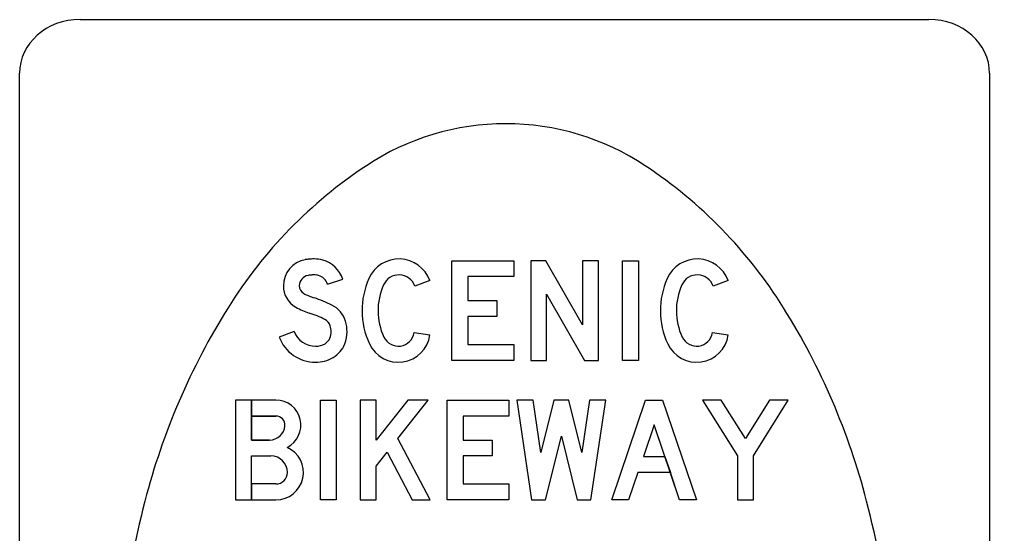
# Model space of a CAD drawing. Extents: x 42133 to 45533, y 41351 to 47951.
# Drawn here: x 42521.6 to 42557.58, y 45645.32 to 45664.38 of the extents above; entities that cross this region are included whole.
import ezdxf

# ---------------------------------------------------------------- set-up
doc = ezdxf.new("R2010")
doc.units = 0
doc.layers.add('P_TRAF_SIGN_SignDetails', color=7, linetype='Continuous')

msp = doc.modelspace()

# ---------------------------------------------------------------- linework, layer by layer
at = {"layer": 'P_TRAF_SIGN_SignDetails'}
for p, q in [((42523.853, 45664.383), (42555.33, 45664.383)), ((42521.601, 45612.648), (42521.601, 45662.385)), ((42557.577, 45662.385), (42557.577, 45612.648)), ((42536.824, 45654.699), (42536.267, 45654.496)), ((42536.824, 45654.699), (42536.267, 45654.496)), ((42536.824, 45654.699), (42536.267, 45654.496)), ((42547.887, 45654.699), (42547.33, 45654.496)), ((42547.887, 45654.699), (42547.33, 45654.496)), ((42547.887, 45654.699), (42547.33, 45654.496)), ((42536.238, 45652.769), (42536.824, 45652.682)), ((42536.238, 45652.769), (42536.824, 45652.682)), ((42536.238, 45652.769), (42536.824, 45652.682)), ((42547.301, 45652.769), (42547.887, 45652.682)), ((42547.301, 45652.769), (42547.887, 45652.682)), ((42547.301, 45652.769), (42547.887, 45652.682)), ((42531.116, 45649.675), (42530.209, 45649.675)), ((42530.209, 45648.195), (42530.931, 45648.195)), ((42530.209, 45648.195), (42530.931, 45648.195)), ((42530.209, 45648.195), (42530.931, 45648.195)), ((42529.617, 45646.567), (42531.116, 45646.567))]:
    msp.add_line(p, q, dxfattribs=at)
for points in [[(42539.932, 45654.845), (42538.23, 45654.845), (42538.23, 45653.957), (42539.305, 45653.957), (42539.305, 45653.365), (42538.23, 45653.365), (42538.23, 45652.329), (42539.932, 45652.329), (42539.932, 45651.737), (42537.638, 45651.737), (42537.638, 45655.437), (42539.932, 45655.437)], [(42539.932, 45654.845), (42538.23, 45654.845), (42538.23, 45653.957), (42539.305, 45653.957), (42539.305, 45653.365), (42538.23, 45653.365), (42538.23, 45652.329), (42539.932, 45652.329), (42539.932, 45651.737), (42537.638, 45651.737), (42537.638, 45655.437), (42539.932, 45655.437)], [(42539.932, 45654.845), (42538.23, 45654.845), (42538.23, 45653.957), (42539.305, 45653.957), (42539.305, 45653.365), (42538.23, 45653.365), (42538.23, 45652.329), (42539.932, 45652.329), (42539.932, 45651.737), (42537.638, 45651.737), (42537.638, 45655.437), (42539.932, 45655.437)], [(42543.077, 45651.737), (42543.077, 45655.437), (42542.485, 45655.437), (42542.485, 45653.06), (42541.126, 45655.437), (42540.561, 45655.437), (42540.561, 45651.737), (42541.153, 45651.737), (42541.153, 45654.198), (42542.559, 45651.737)], [(42543.077, 45651.737), (42543.077, 45655.437), (42542.485, 45655.437), (42542.485, 45653.06), (42541.126, 45655.437), (42540.561, 45655.437), (42540.561, 45651.737), (42541.153, 45651.737), (42541.153, 45654.198), (42542.559, 45651.737)], [(42543.077, 45651.737), (42543.077, 45655.437), (42542.485, 45655.437), (42542.485, 45653.06), (42541.126, 45655.437), (42540.561, 45655.437), (42540.561, 45651.737), (42541.153, 45651.737), (42541.153, 45654.198), (42542.559, 45651.737)], [(42543.965, 45655.437), (42544.557, 45655.437), (42544.557, 45651.737), (42543.965, 45651.737)], [(42543.965, 45655.437), (42544.557, 45655.437), (42544.557, 45651.737), (42543.965, 45651.737)], [(42543.965, 45655.437), (42544.557, 45655.437), (42544.557, 45651.737), (42543.965, 45651.737)], [(42532.762, 45650.267), (42533.354, 45650.267), (42533.354, 45646.567), (42532.762, 45646.567)], [(42532.762, 45650.267), (42533.354, 45650.267), (42533.354, 45646.567), (42532.762, 45646.567)], [(42532.762, 45650.267), (42533.354, 45650.267), (42533.354, 45646.567), (42532.762, 45646.567)], [(42534.834, 45646.567), (42534.834, 45647.821), (42535.234, 45648.331), (42536.163, 45646.567), (42536.832, 45646.567), (42535.635, 45648.841), (42536.756, 45650.267), (42536.003, 45650.267), (42534.834, 45648.779), (42534.834, 45650.267), (42534.242, 45650.267), (42534.242, 45646.567)], [(42534.834, 45646.567), (42534.834, 45647.821), (42535.234, 45648.331), (42536.163, 45646.567), (42536.832, 45646.567), (42535.635, 45648.841), (42536.756, 45650.267), (42536.003, 45650.267), (42534.834, 45648.779), (42534.834, 45650.267), (42534.242, 45650.267), (42534.242, 45646.567)], [(42534.834, 45646.567), (42534.834, 45647.821), (42535.234, 45648.331), (42536.163, 45646.567), (42536.832, 45646.567), (42535.635, 45648.841), (42536.756, 45650.267), (42536.003, 45650.267), (42534.834, 45648.779), (42534.834, 45650.267), (42534.242, 45650.267), (42534.242, 45646.567)], [(42539.755, 45649.675), (42538.053, 45649.675), (42538.053, 45648.787), (42539.129, 45648.787), (42539.129, 45648.195), (42538.053, 45648.195), (42538.053, 45647.159), (42539.755, 45647.159), (42539.755, 45646.567), (42537.461, 45646.567), (42537.461, 45650.267), (42539.755, 45650.267)], [(42539.755, 45649.675), (42538.053, 45649.675), (42538.053, 45648.787), (42539.129, 45648.787), (42539.129, 45648.195), (42538.053, 45648.195), (42538.053, 45647.159), (42539.755, 45647.159), (42539.755, 45646.567), (42537.461, 45646.567), (42537.461, 45650.267), (42539.755, 45650.267)], [(42539.755, 45649.675), (42538.053, 45649.675), (42538.053, 45648.787), (42539.129, 45648.787), (42539.129, 45648.195), (42538.053, 45648.195), (42538.053, 45647.159), (42539.755, 45647.159), (42539.755, 45646.567), (42537.461, 45646.567), (42537.461, 45650.267), (42539.755, 45650.267)], [(42541.115, 45646.567), (42541.698, 45648.935), (42542.28, 45646.567), (42542.798, 45646.567), (42543.344, 45650.267), (42542.746, 45650.267), (42542.459, 45648.321), (42541.98, 45650.267), (42541.416, 45650.267), (42540.937, 45648.321), (42540.65, 45650.267), (42540.051, 45650.267), (42540.597, 45646.567)], [(42541.115, 45646.567), (42541.698, 45648.935), (42542.28, 45646.567), (42542.798, 45646.567), (42543.344, 45650.267), (42542.746, 45650.267), (42542.459, 45648.321), (42541.98, 45650.267), (42541.416, 45650.267), (42540.937, 45648.321), (42540.65, 45650.267), (42540.051, 45650.267), (42540.597, 45646.567)], [(42541.115, 45646.567), (42541.698, 45648.935), (42542.28, 45646.567), (42542.798, 45646.567), (42543.344, 45650.267), (42542.746, 45650.267), (42542.459, 45648.321), (42541.98, 45650.267), (42541.416, 45650.267), (42540.937, 45648.321), (42540.65, 45650.267), (42540.051, 45650.267), (42540.597, 45646.567)], [(42544.537, 45647.585), (42544.191, 45646.567), (42543.566, 45646.567), (42544.824, 45650.267), (42545.453, 45650.267), (42546.711, 45646.567), (42546.086, 45646.567), (42545.74, 45647.585)], [(42543.566, 45646.567), (42544.824, 45650.267), (42545.453, 45650.267), (42546.711, 45646.567), (42546.086, 45646.567), (42545.139, 45649.353), (42544.739, 45648.177), (42545.539, 45648.177), (42545.74, 45647.585), (42544.537, 45647.585), (42544.191, 45646.567)], [(42543.566, 45646.567), (42544.824, 45650.267), (42545.453, 45650.267), (42546.711, 45646.567), (42546.086, 45646.567), (42545.139, 45649.353), (42544.739, 45648.177), (42545.539, 45648.177), (42545.74, 45647.585), (42544.537, 45647.585), (42544.191, 45646.567)], [(42548.228, 45646.567), (42548.82, 45646.567), (42548.82, 45648.195), (42550.115, 45650.267), (42549.417, 45650.267), (42548.524, 45648.839), (42547.631, 45650.267), (42546.933, 45650.267), (42548.228, 45648.195)], [(42548.228, 45646.567), (42548.82, 45646.567), (42548.82, 45648.195), (42550.115, 45650.267), (42549.417, 45650.267), (42548.524, 45648.839), (42547.631, 45650.267), (42546.933, 45650.267), (42548.228, 45648.195)], [(42548.228, 45646.567), (42548.82, 45646.567), (42548.82, 45648.195), (42550.115, 45650.267), (42549.417, 45650.267), (42548.524, 45648.839), (42547.631, 45650.267), (42546.933, 45650.267), (42548.228, 45648.195)], [(42544.739, 45648.177), (42545.539, 45648.177), (42545.139, 45649.353)]]:
    msp.add_lwpolyline(points, close=True, dxfattribs=at)
for points in [[(42533.03, 45654.566), (42533.592, 45654.753)], [(42533.03, 45654.566), (42533.592, 45654.753)], [(42533.03, 45654.566), (42533.592, 45654.753)], [(42531.791, 45652.813), (42531.237, 45652.604)], [(42531.791, 45652.813), (42531.237, 45652.604)], [(42531.791, 45652.813), (42531.237, 45652.604)], [(42531.116, 45650.267), (42529.617, 45650.267), (42529.617, 45646.567)], [(42530.876, 45648.787), (42530.209, 45648.787), (42530.209, 45650.267), (42529.617, 45650.267), (42529.617, 45646.567), (42530.209, 45646.567), (42530.209, 45648.195)], [(42530.876, 45648.787), (42530.209, 45648.787), (42530.209, 45650.267), (42529.617, 45650.267), (42529.617, 45646.567), (42530.209, 45646.567), (42530.209, 45648.195)], [(42531.116, 45650.267), (42530.209, 45650.267), (42530.209, 45649.675), (42531.116, 45649.675)], [(42531.116, 45650.267), (42530.209, 45650.267), (42530.209, 45649.675), (42531.116, 45649.675)], [(42530.209, 45649.675), (42530.209, 45648.787), (42530.876, 45648.787)], [(42531.116, 45647.159), (42530.209, 45647.159), (42530.209, 45648.195)], [(42531.116, 45647.159), (42530.209, 45647.159), (42530.209, 45646.567), (42531.116, 45646.567)], [(42531.116, 45647.159), (42530.209, 45647.159), (42530.209, 45646.567), (42531.116, 45646.567)]]:
    msp.add_lwpolyline(points, dxfattribs=at)
for centre, radius, start, end in [((42539.637, 45651.159), 9.359, 90, 123.5341), ((42539.637, 45651.159), 9.359, 56.4659, 90), ((42544.055, 45644.493), 17.356, 123.5341, 147.9946), ((42535.219, 45644.493), 17.356, 32.0054, 56.4659), ((42532.484, 45653.895), 1.605, 95.2021, 100.066), ((42532.484, 45653.895), 1.605, 95.2021, 100.066), ((42532.484, 45653.895), 1.605, 95.2021, 100.066), ((42532.534, 45653.35), 2.152, 90, 95.2021), ((42532.534, 45653.35), 2.152, 90, 95.2021), ((42532.534, 45653.35), 2.152, 90, 95.2021), ((42532.534, 45654.324), 1.178, 74.4676, 90), ((42532.534, 45654.324), 1.178, 74.4676, 90), ((42532.534, 45654.324), 1.178, 74.4676, 90), ((42532.376, 45654.504), 0.986, 100.066, 180), ((42532.376, 45654.504), 0.986, 100.066, 180), ((42532.376, 45654.504), 0.986, 100.066, 180), ((42532.557, 45654.408), 1.091, 18.4342, 74.4676), ((42532.557, 45654.408), 1.091, 18.4342, 74.4676), ((42532.557, 45654.408), 1.091, 18.4342, 74.4676), ((42532.376, 45654.504), 0.394, 100.066, 180), ((42532.376, 45654.504), 0.394, 100.066, 180), ((42532.376, 45654.504), 0.394, 100.066, 180), ((42532.484, 45653.895), 1.013, 95.2021, 100.066), ((42532.484, 45653.895), 1.013, 95.2021, 100.066), ((42532.484, 45653.895), 1.013, 95.2021, 100.066), ((42532.534, 45653.35), 1.56, 90, 95.2021), ((42532.534, 45653.35), 1.56, 90, 95.2021), ((42532.534, 45653.35), 1.56, 90, 95.2021), ((42532.534, 45654.324), 0.586, 74.4676, 90), ((42532.534, 45654.324), 0.586, 74.4676, 90), ((42532.534, 45654.324), 0.586, 74.4676, 90), ((42532.557, 45654.408), 0.499, 18.4342, 74.4676), ((42532.557, 45654.408), 0.499, 18.4342, 74.4676), ((42532.557, 45654.408), 0.499, 18.4342, 74.4676), ((42532.302, 45654.504), 0.912, 180, 240.5254), ((42532.302, 45654.504), 0.912, 180, 240.5254), ((42532.302, 45654.504), 0.912, 180, 240.5254), ((42532.302, 45654.504), 0.32, 180, 240.5254), ((42532.302, 45654.504), 0.32, 180, 240.5254), ((42532.302, 45654.504), 0.32, 180, 240.5254), ((42533.138, 45655.983), 2.019, 240.5254, 252.423), ((42533.138, 45655.983), 2.019, 240.5254, 252.423), ((42533.138, 45655.983), 2.019, 240.5254, 252.423), ((42531.141, 45649.68), 4.593, 63.4948, 72.423), ((42531.141, 45649.68), 4.593, 63.4948, 72.423), ((42531.141, 45649.68), 4.593, 63.4948, 72.423), ((42551.09, 45640.096), 25.652, 147.9946, 165.4857), ((42533.138, 45655.983), 2.611, 240.5254, 252.423), ((42533.138, 45655.983), 2.611, 240.5254, 252.423), ((42533.138, 45655.983), 2.611, 240.5254, 252.423), ((42532.751, 45652.908), 0.986, 17.0924, 63.4948), ((42532.751, 45652.908), 0.986, 17.0924, 63.4948), ((42532.751, 45652.908), 0.986, 17.0924, 63.4948), ((42528.184, 45640.096), 25.652, 14.5143, 32.0054), ((42531.141, 45649.68), 4.001, 63.4948, 72.423), ((42531.141, 45649.68), 4.001, 63.4948, 72.423), ((42531.141, 45649.68), 4.001, 63.4948, 72.423), ((42532.751, 45652.908), 0.394, 17.0924, 63.4948), ((42532.751, 45652.908), 0.394, 17.0924, 63.4948), ((42532.751, 45652.908), 0.394, 17.0924, 63.4948), ((42532.414, 45652.804), 0.747, 360, 17.0924), ((42532.414, 45652.804), 0.747, 360, 17.0924), ((42532.414, 45652.804), 0.747, 360, 17.0924), ((42532.414, 45652.804), 1.339, 0, 17.0924), ((42532.414, 45652.804), 1.339, 360, 17.0924), ((42532.414, 45652.804), 1.339, 0, 17.0924), ((42532.584, 45653.112), 0.848, 200.654, 270), ((42532.584, 45653.112), 0.848, 200.654, 270), ((42532.584, 45653.112), 0.848, 200.654, 270), ((42532.53, 45652.804), 0.631, 338.164, 0), ((42532.53, 45652.804), 0.631, 338.164, 0), ((42532.53, 45652.804), 0.631, 338.164, 0), ((42532.53, 45652.804), 1.223, 338.164, 360), ((42532.53, 45652.804), 1.223, 338.164, 0), ((42532.53, 45652.804), 1.223, 338.164, 0), ((42532.584, 45653.112), 1.44, 200.654, 270), ((42532.584, 45653.112), 1.44, 200.654, 270), ((42532.584, 45653.112), 1.44, 200.654, 270), ((42532.584, 45652.958), 0.694, 270, 300.4201), ((42532.584, 45652.958), 0.694, 270, 300.4201), ((42532.584, 45652.958), 0.694, 270, 300.4201), ((42532.718, 45652.729), 0.428, 300.4201, 338.164), ((42532.718, 45652.729), 0.428, 300.4201, 338.164), ((42532.718, 45652.729), 0.428, 300.4201, 338.164), ((42532.718, 45652.729), 1.02, 300.4201, 338.164), ((42532.718, 45652.729), 1.02, 300.4201, 338.164), ((42532.718, 45652.729), 1.02, 300.4201, 338.164), ((42532.584, 45652.958), 1.286, 270, 300.4201), ((42532.584, 45652.958), 1.286, 270, 300.4201), ((42532.584, 45652.958), 1.286, 270, 300.4201), ((42531.116, 45649.342), 0.925, 296.5254, 90), ((42531.116, 45649.342), 0.925, 296.5254, 90), ((42531.116, 45649.342), 0.925, 296.5254, 90), ((42531.116, 45649.342), 0.333, 355.5883, 90), ((42531.116, 45649.342), 0.333, 355.5883, 90), ((42531.116, 45649.342), 0.333, 355.5883, 90), ((42530.876, 45649.361), 0.574, 270, 355.5883), ((42530.876, 45649.361), 0.574, 270, 355.5883), ((42530.876, 45649.361), 0.574, 270, 355.5883), ((42531.116, 45647.585), 1.018, 270, 66.0465), ((42531.116, 45647.585), 1.018, 270, 66.0465), ((42531.116, 45647.585), 1.018, 270, 66.0465), ((42530.931, 45647.585), 0.611, 0, 90), ((42530.931, 45647.585), 0.611, 0, 90), ((42530.931, 45647.585), 0.611, 0, 90), ((42531.116, 45647.585), 0.426, 270, 0), ((42531.116, 45647.585), 0.426, 270, 0), ((42531.116, 45647.585), 0.426, 270, 0), ((42562.233, 45637.211), 37.163, 165.4857, 180), ((42517.04, 45637.211), 37.163, 360, 14.5143)]:
    msp.add_arc(centre, radius, start, end, dxfattribs=at)
for centre, major_axis, ratio, start_param, end_param in [((42523.854, 45662.385), (-2.248, 0), 0.889205, 4.712389, 6.283185), ((42555.331, 45662.385), (-2.248, 0), 0.889205, 3.141593, 4.712389), ((42535.676, 45654.281), (0, 1.221), 0.999993, 5.061866, 7.434148), ((42535.676, 45654.281), (0, 1.221), 0.999993, 5.061866, 7.434148), ((42535.676, 45654.281), (0, 1.221), 0.999993, 5.061866, 7.434148), ((42546.739, 45654.281), (0, 1.221), 0.999993, 5.061866, 7.434148), ((42546.739, 45654.281), (0, 1.221), 0.999993, 5.061866, 7.434148), ((42546.739, 45654.281), (0, 1.221), 0.999993, 5.061866, 7.434148), ((42537.231, 45653.587), (0, 2.923), 0.999993, 1.150963, 2.004476), ((42537.231, 45653.587), (0, 2.923), 0.999993, 1.150963, 2.004476), ((42537.231, 45653.587), (0, 2.923), 0.999993, 1.150963, 2.004476), ((42535.676, 45654.281), (0, 0.629), 0.999993, 5.061866, 7.434148), ((42535.676, 45654.281), (0, 0.629), 0.999993, 5.061866, 7.434148), ((42535.676, 45654.281), (0, 0.629), 0.999993, 5.061866, 7.434148), ((42548.294, 45653.587), (0, 2.923), 0.999993, 1.150963, 2.004476), ((42548.294, 45653.587), (0, 2.923), 0.999993, 1.150963, 2.004476), ((42548.294, 45653.587), (0, 2.923), 0.999993, 1.150963, 2.004476), ((42546.739, 45654.281), (0, 0.629), 0.999993, 5.061866, 7.434148), ((42546.739, 45654.281), (0, 0.629), 0.999993, 5.061866, 7.434148), ((42546.739, 45654.281), (0, 0.629), 0.999993, 5.061866, 7.434148), ((42537.231, 45653.587), (0, 2.331), 0.999993, 1.150963, 2.004476), ((42537.231, 45653.587), (0, 2.331), 0.999993, 1.150963, 2.004476), ((42537.231, 45653.587), (0, 2.331), 0.999993, 1.150963, 2.004476), ((42548.294, 45653.587), (0, 2.331), 0.999993, 1.150963, 2.004476), ((42548.294, 45653.587), (0, 2.331), 0.999993, 1.150963, 2.004476), ((42548.294, 45653.587), (0, 2.331), 0.999993, 1.150963, 2.004476), ((42535.653, 45652.857), (0, 1.184), 0.999993, 2.004476, 4.564141), ((42535.653, 45652.857), (0, 1.184), 0.999993, 2.004476, 4.564141), ((42535.653, 45652.857), (0, 1.184), 0.999993, 2.004476, 4.564141), ((42535.653, 45652.857), (0, 0.592), 0.999993, 2.004476, 4.564141), ((42535.653, 45652.857), (0, 0.592), 0.999993, 2.004476, 4.564141), ((42535.653, 45652.857), (0, 0.592), 0.999993, 2.004476, 4.564141), ((42546.716, 45652.857), (0, 1.184), 0.999993, 2.004476, 4.564141), ((42546.716, 45652.857), (0, 1.184), 0.999993, 2.004476, 4.564141), ((42546.716, 45652.857), (0, 1.184), 0.999993, 2.004476, 4.564141), ((42546.716, 45652.857), (0, 0.592), 0.999993, 2.004476, 4.564141), ((42546.716, 45652.857), (0, 0.592), 0.999993, 2.004476, 4.564141), ((42546.716, 45652.857), (0, 0.592), 0.999993, 2.004476, 4.564141)]:
    msp.add_ellipse(centre, major_axis=major_axis, ratio=ratio, start_param=start_param, end_param=end_param, dxfattribs=at)

doc.saveas('drawing.dxf')
